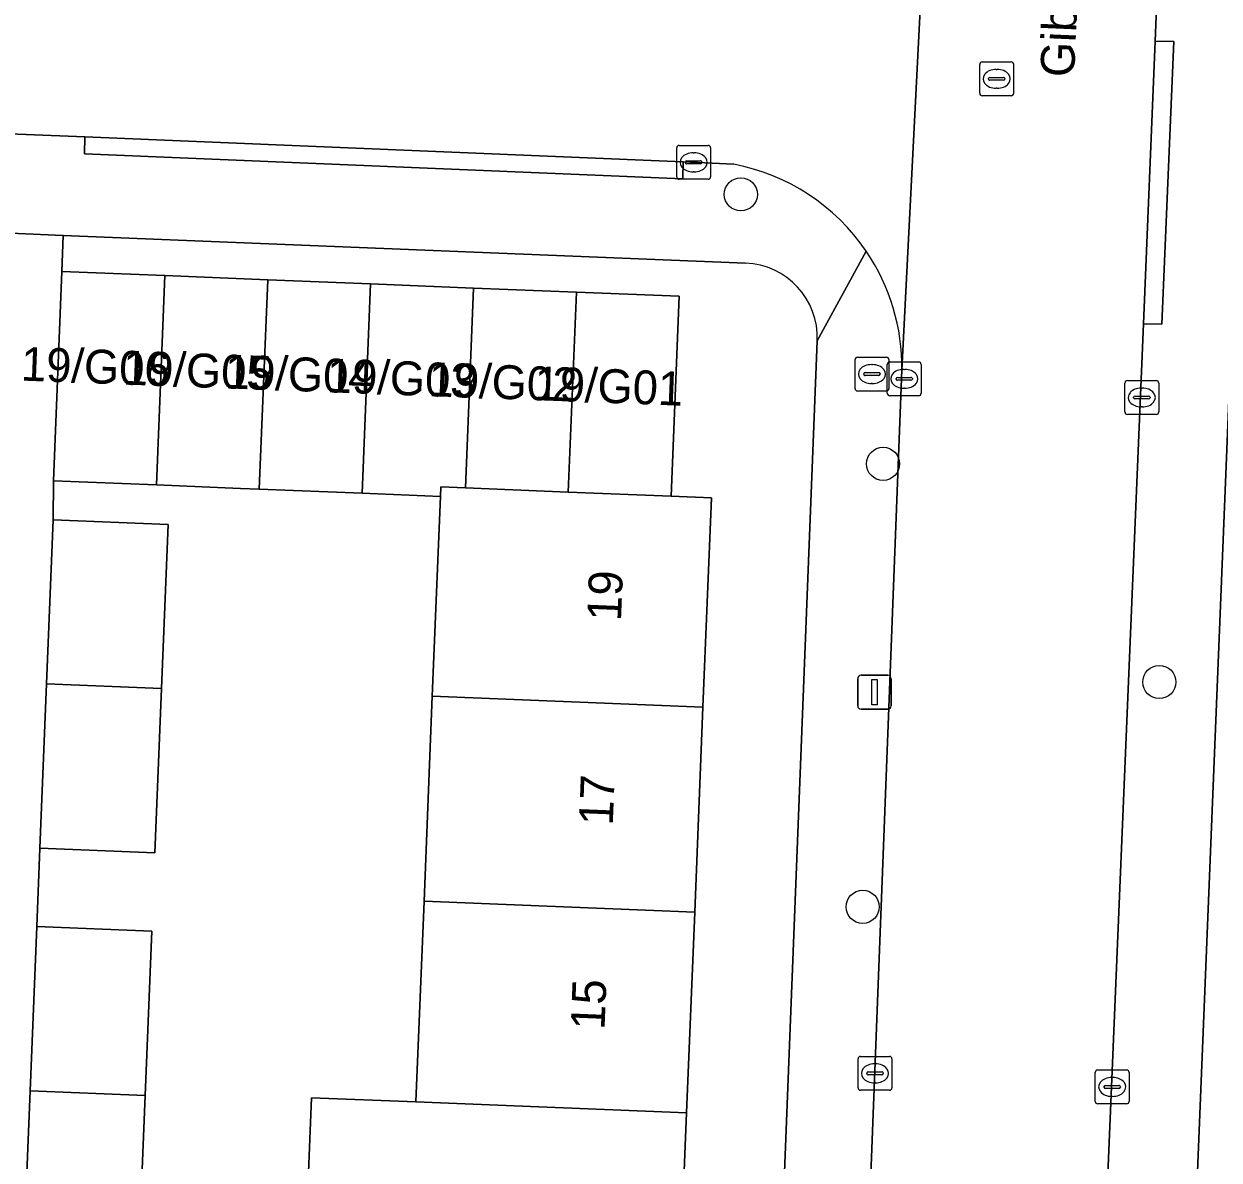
# Model space of a CAD drawing. Extents: x 161354 to 162026, y 386504 to 387460.
# Drawn here: x 161607.64 to 161642.93, y 387093.39 to 387126.93 of the extents above; entities that cross this region are included whole.
import ezdxf

# ---------------------------------------------------------------- set-up
doc = ezdxf.new("R2010")
doc.units = 0
for name, color, linetype in [('IMGEO_Boom', 7, 'Continuous'), ('IMGEO_Brandkraan', 7, 'Continuous'), ('IMGEO_Erf', 7, 'Continuous'), ('IMGEO_Kolk', 7, 'Continuous'), ('IMGEO_Lichtmast', 7, 'Continuous'), ('IMGEO_Openbare_ruimte_label', 7, 'Continuous'), ('IMGEO_Pand', 7, 'Continuous'), ('IMGEO_Pand_nummerreeks', 7, 'Continuous'), ('IMGEO_Rijbaan_lokaal_open', 7, 'Continuous'), ('IMGEO_Rioolput', 7, 'Continuous'), ('IMGEO_Voetpad_open', 7, 'Continuous')]:
    doc.layers.add(name, color=color, linetype=linetype)

msp = doc.modelspace()

# ---------------------------------------------------------------- linework, layer by layer
at = {"layer": 'IMGEO_Boom'}
for centre in [(161628.811, 387121.896), (161633.01, 387113.939), (161641.166, 387107.5), (161632.409, 387100.863)]:
    msp.add_circle(centre, 0.489, dxfattribs=at)
at = {"layer": 'IMGEO_Brandkraan'}
for p, q in [((161632.182, 387116.164), (161632.182, 387117.016)), ((161632.257, 387117.09), (161633.109, 387117.09)), ((161633.183, 387117.016), (161633.183, 387116.164)), ((161632.441, 387116.584), (161632.441, 387116.596)), ((161632.484, 387116.633), (161632.882, 387116.633)), ((161632.67, 387116.87), (161632.695, 387116.87)), ((161632.925, 387116.596), (161632.925, 387116.584)), ((161632.879, 387116.547), (161632.481, 387116.547)), ((161632.693, 387116.31), (161632.668, 387116.31)), ((161633.109, 387116.09), (161632.257, 387116.09))]:
    msp.add_line(p, q, dxfattribs=at)
for points in [[(161632.182, 387116.164), (161632.182, 387117.016)], [(161632.257, 387117.09), (161633.109, 387117.09)], [(161633.183, 387117.016), (161633.183, 387116.164)], [(161633.109, 387116.09), (161632.257, 387116.09)]]:
    msp.add_lwpolyline(points, dxfattribs=at)
for centre, radius, start, end in [((161632.259, 387117.014), 0.0765, 91.552, 178.448), ((161632.259, 387117.014), 0.0765, 91.552, 178.448), ((161633.107, 387117.014), 0.0765, 1.552, 88.448), ((161633.107, 387117.014), 0.0765, 1.552, 88.448), ((161632.481, 387116.593), 0.0403, 85.8775, 175.7526), ((161632.886, 387116.595), 0.0386, 1.7309, 96.639), ((161632.478, 387116.583), 0.0366, 178.938, 274.7102), ((161632.882, 387116.59), 0.043, 264.8664, 352.4533), ((161632.259, 387116.166), 0.0765, 181.552, 268.448), ((161632.259, 387116.166), 0.0765, 181.552, 268.448), ((161633.107, 387116.166), 0.0765, 271.552, 358.448), ((161633.107, 387116.166), 0.0765, 271.552, 358.448)]:
    msp.add_arc(centre, radius, start, end, dxfattribs=at)
for centre, major_axis, ratio, start_param, end_param in [((161632.669, 387116.59), (-0.387, 0.002), 0.722429, 4.712389, 7.853982), ((161632.694, 387116.59), (-0.39, 0.002), 0.717154, 1.570796, 4.712389)]:
    msp.add_ellipse(centre, major_axis=major_axis, ratio=ratio, start_param=start_param, end_param=end_param, dxfattribs=at)
at = {"layer": 'IMGEO_Erf'}
for points in [[(161628.95, 387119.868), (161608.808, 387120.684), (161608.768, 387119.62), (161611.806, 387119.498), (161614.843, 387119.375), (161617.88, 387119.253), (161620.918, 387119.131), (161623.956, 387119.008), (161626.993, 387118.886), (161626.756, 387112.985), (161627.941, 387112.937), (161627.692, 387106.761), (161627.449, 387100.706), (161627.21, 387094.781), (161626.964, 387088.676), (161626.728, 387082.8), (161626.487, 387076.815), (161626.241, 387070.719), (161626.001, 387064.761), (161625.762, 387058.813), (161625.512, 387052.604)], [(161628.619, 387055.213), (161631.069, 387117.573)], [(161615.889, 387089.122), (161616.135, 387095.227), (161619.22, 387095.103), (161619.459, 387101.028), (161619.703, 387107.083), (161619.94, 387112.979), (161617.632, 387113.072), (161614.594, 387113.194), (161614.042, 387113.216), (161611.557, 387113.317), (161608.519, 387113.439), (161608.506, 387112.288), (161611.903, 387112.151), (161611.708, 387107.305), (161611.514, 387102.459), (161608.117, 387102.595), (161608.024, 387100.278), (161611.421, 387100.142), (161611.226, 387095.296), (161611.032, 387090.454)]]:
    msp.add_lwpolyline(points, dxfattribs=at)
msp.add_arc((161628.862, 387117.661), 2.209, 357.7232, 87.7101, dxfattribs=at)
at = {"layer": 'IMGEO_Kolk'}
for p, q in [((161626.993, 387123.341), (161627.845, 387123.341)), ((161626.918, 387122.415), (161626.918, 387123.267)), ((161627.406, 387123.121), (161627.431, 387123.121)), ((161627.919, 387123.267), (161627.919, 387122.415)), ((161627.177, 387122.835), (161627.177, 387122.847)), ((161627.615, 387122.798), (161627.217, 387122.798)), ((161627.22, 387122.884), (161627.618, 387122.884)), ((161627.661, 387122.847), (161627.661, 387122.835)), ((161627.845, 387122.341), (161626.993, 387122.341)), ((161627.429, 387122.561), (161627.404, 387122.561)), ((161633.21, 387116.95), (161634.062, 387116.95)), ((161633.135, 387116.024), (161633.135, 387116.876)), ((161633.623, 387116.73), (161633.648, 387116.73)), ((161634.136, 387116.876), (161634.136, 387116.024)), ((161633.394, 387116.444), (161633.394, 387116.456)), ((161633.832, 387116.407), (161633.434, 387116.407)), ((161633.437, 387116.493), (161633.835, 387116.493)), ((161633.878, 387116.456), (161633.878, 387116.444)), ((161640.149, 387115.473), (161640.149, 387116.325)), ((161640.224, 387116.399), (161641.076, 387116.399)), ((161641.15, 387116.325), (161641.15, 387115.473)), ((161634.062, 387115.95), (161633.21, 387115.95)), ((161633.646, 387116.17), (161633.621, 387116.17)), ((161640.408, 387115.893), (161640.408, 387115.905)), ((161640.451, 387115.942), (161640.849, 387115.942)), ((161640.637, 387116.179), (161640.662, 387116.179)), ((161640.892, 387115.905), (161640.892, 387115.893)), ((161640.846, 387115.856), (161640.448, 387115.856)), ((161640.66, 387115.619), (161640.635, 387115.619)), ((161641.076, 387115.399), (161640.224, 387115.399)), ((161632.272, 387095.521), (161632.272, 387096.373)), ((161632.347, 387096.447), (161633.199, 387096.447)), ((161632.76, 387096.227), (161632.785, 387096.227)), ((161633.273, 387096.373), (161633.273, 387095.521)), ((161632.531, 387095.941), (161632.531, 387095.953)), ((161632.969, 387095.904), (161632.571, 387095.904)), ((161632.574, 387095.99), (161632.972, 387095.99)), ((161633.015, 387095.953), (161633.015, 387095.941)), ((161639.274, 387095.121), (161639.274, 387095.973)), ((161639.349, 387096.047), (161640.201, 387096.047)), ((161639.762, 387095.827), (161639.787, 387095.827)), ((161640.275, 387095.973), (161640.275, 387095.121)), ((161633.199, 387095.447), (161632.347, 387095.447)), ((161632.783, 387095.667), (161632.758, 387095.667)), ((161639.533, 387095.541), (161639.533, 387095.553)), ((161639.971, 387095.504), (161639.573, 387095.504)), ((161639.576, 387095.59), (161639.974, 387095.59)), ((161640.017, 387095.553), (161640.017, 387095.541)), ((161639.785, 387095.267), (161639.76, 387095.267)), ((161640.201, 387095.047), (161639.349, 387095.047))]:
    msp.add_line(p, q, dxfattribs=at)
for points in [[(161626.993, 387123.341), (161627.845, 387123.341)], [(161626.918, 387122.415), (161626.918, 387123.267)], [(161627.919, 387123.267), (161627.919, 387122.415)], [(161627.845, 387122.341), (161626.993, 387122.341)], [(161633.21, 387116.95), (161634.062, 387116.95)], [(161633.135, 387116.024), (161633.135, 387116.876)], [(161634.136, 387116.876), (161634.136, 387116.024)], [(161640.149, 387115.473), (161640.149, 387116.325)], [(161640.224, 387116.399), (161641.076, 387116.399)], [(161641.15, 387116.325), (161641.15, 387115.473)], [(161634.062, 387115.95), (161633.21, 387115.95)], [(161641.076, 387115.399), (161640.224, 387115.399)], [(161632.272, 387095.521), (161632.272, 387096.373)], [(161632.347, 387096.447), (161633.199, 387096.447)], [(161633.273, 387096.373), (161633.273, 387095.521)], [(161639.274, 387095.121), (161639.274, 387095.973)], [(161639.349, 387096.047), (161640.201, 387096.047)], [(161640.275, 387095.973), (161640.275, 387095.121)], [(161633.199, 387095.447), (161632.347, 387095.447)], [(161640.201, 387095.047), (161639.349, 387095.047)]]:
    msp.add_lwpolyline(points, dxfattribs=at)
for centre, radius, start, end in [((161626.995, 387123.265), 0.0765, 91.552, 178.448), ((161626.995, 387123.265), 0.0765, 91.552, 178.448), ((161627.843, 387123.265), 0.0765, 1.552, 88.448), ((161627.843, 387123.265), 0.0765, 1.552, 88.448), ((161627.217, 387122.844), 0.0403, 85.8775, 175.7526), ((161627.214, 387122.834), 0.0366, 178.938, 274.7102), ((161627.618, 387122.841), 0.043, 264.8664, 352.4533), ((161627.622, 387122.846), 0.0386, 1.7309, 96.639), ((161626.995, 387122.417), 0.0765, 181.552, 268.448), ((161626.995, 387122.417), 0.0765, 181.552, 268.448), ((161627.843, 387122.417), 0.0765, 271.552, 358.448), ((161627.843, 387122.417), 0.0765, 271.552, 358.448), ((161633.212, 387116.874), 0.0765, 91.552, 178.448), ((161633.212, 387116.874), 0.0765, 91.552, 178.448), ((161634.06, 387116.874), 0.0765, 1.552, 88.448), ((161634.06, 387116.874), 0.0765, 1.552, 88.448), ((161633.434, 387116.453), 0.0403, 85.8775, 175.7526), ((161633.431, 387116.443), 0.0366, 178.938, 274.7102), ((161633.835, 387116.45), 0.043, 264.8664, 352.4533), ((161633.839, 387116.455), 0.0386, 1.7309, 96.639), ((161640.226, 387116.323), 0.0765, 91.552, 178.448), ((161640.226, 387116.323), 0.0765, 91.552, 178.448), ((161641.074, 387116.323), 0.0765, 1.552, 88.448), ((161641.074, 387116.323), 0.0765, 1.552, 88.448), ((161633.212, 387116.026), 0.0765, 181.552, 268.448), ((161633.212, 387116.026), 0.0765, 181.552, 268.448), ((161634.06, 387116.026), 0.0765, 271.552, 358.448), ((161634.06, 387116.026), 0.0765, 271.552, 358.448), ((161640.448, 387115.902), 0.0403, 85.8775, 175.7526), ((161640.445, 387115.892), 0.0366, 178.938, 274.7102), ((161640.849, 387115.899), 0.043, 264.8664, 352.4533), ((161640.853, 387115.904), 0.0386, 1.7309, 96.639), ((161640.226, 387115.475), 0.0765, 181.552, 268.448), ((161640.226, 387115.475), 0.0765, 181.552, 268.448), ((161641.074, 387115.475), 0.0765, 271.552, 358.448), ((161641.074, 387115.475), 0.0765, 271.552, 358.448), ((161632.349, 387096.371), 0.0765, 91.552, 178.448), ((161632.349, 387096.371), 0.0765, 91.552, 178.448), ((161633.197, 387096.371), 0.0765, 1.552, 88.448), ((161633.197, 387096.371), 0.0765, 1.552, 88.448), ((161632.571, 387095.95), 0.0403, 85.8775, 175.7526), ((161632.568, 387095.94), 0.0366, 178.938, 274.7102), ((161632.972, 387095.947), 0.043, 264.8664, 352.4533), ((161632.976, 387095.952), 0.0386, 1.7309, 96.639), ((161639.351, 387095.971), 0.0765, 91.552, 178.448), ((161639.351, 387095.971), 0.0765, 91.552, 178.448), ((161640.199, 387095.971), 0.0765, 1.552, 88.448), ((161640.199, 387095.971), 0.0765, 1.552, 88.448), ((161632.349, 387095.523), 0.0765, 181.552, 268.448), ((161632.349, 387095.523), 0.0765, 181.552, 268.448), ((161633.197, 387095.523), 0.0765, 271.552, 358.448), ((161633.197, 387095.523), 0.0765, 271.552, 358.448), ((161639.573, 387095.55), 0.0403, 85.8775, 175.7526), ((161639.57, 387095.54), 0.0366, 178.938, 274.7102), ((161639.974, 387095.547), 0.043, 264.8664, 352.4533), ((161639.978, 387095.552), 0.0386, 1.7309, 96.639), ((161639.351, 387095.123), 0.0765, 181.552, 268.448), ((161639.351, 387095.123), 0.0765, 181.552, 268.448), ((161640.199, 387095.123), 0.0765, 271.552, 358.448), ((161640.199, 387095.123), 0.0765, 271.552, 358.448)]:
    msp.add_arc(centre, radius, start, end, dxfattribs=at)
for centre, major_axis, ratio, start_param, end_param in [((161627.405, 387122.841), (-0.387, 0.002), 0.722429, 4.712389, 7.853982), ((161627.43, 387122.841), (-0.39, 0.002), 0.717154, 1.570796, 4.712389), ((161633.622, 387116.45), (-0.387, 0.002), 0.722429, 4.712389, 7.853982), ((161633.647, 387116.45), (-0.39, 0.002), 0.717154, 1.570796, 4.712389), ((161640.636, 387115.899), (-0.387, 0.002), 0.722429, 4.712389, 7.853982), ((161640.661, 387115.899), (-0.39, 0.002), 0.717154, 1.570796, 4.712389), ((161632.759, 387095.947), (-0.387, 0.002), 0.722429, 4.712389, 7.853982), ((161632.784, 387095.947), (-0.39, 0.002), 0.717154, 1.570796, 4.712389), ((161639.761, 387095.547), (-0.387, 0.002), 0.722429, 4.712389, 7.853982), ((161639.786, 387095.547), (-0.39, 0.002), 0.717154, 1.570796, 4.712389)]:
    msp.add_ellipse(centre, major_axis=major_axis, ratio=ratio, start_param=start_param, end_param=end_param, dxfattribs=at)
at = {"layer": 'IMGEO_Lichtmast'}
for p, q in [((161632.262, 387106.798), (161632.262, 387107.598)), ((161632.262, 387107.598), (161632.262, 387106.798)), ((161632.362, 387107.698), (161633.152, 387107.698)), ((161633.152, 387107.698), (161632.362, 387107.698)), ((161633.252, 387107.598), (161633.252, 387106.798)), ((161633.252, 387106.798), (161633.252, 387107.598)), ((161633.152, 387106.698), (161632.362, 387106.698)), ((161632.362, 387106.698), (161633.152, 387106.698))]:
    msp.add_line(p, q, dxfattribs=at)
msp.add_lwpolyline([(161632.682, 387107.573), (161632.832, 387107.573), (161632.832, 387106.823), (161632.682, 387106.823), (161632.682, 387107.573)], dxfattribs=at)
for centre, start, end in [((161632.362, 387107.598), 90, 180), ((161632.362, 387107.598), 90, 180), ((161633.152, 387107.598), 0, 90), ((161633.152, 387107.598), 360, 90), ((161632.362, 387106.798), 180, 270), ((161632.362, 387106.798), 180, 270), ((161633.152, 387106.798), 270, 0), ((161633.152, 387106.798), 270, 0)]:
    msp.add_arc(centre, 0.1, start, end, dxfattribs=at)
at = {"layer": 'IMGEO_Pand'}
for points in [[(161611.806, 387119.498), (161608.768, 387119.62), (161608.519, 387113.439), (161611.557, 387113.317)], [(161614.843, 387119.375), (161611.806, 387119.498), (161611.557, 387113.317), (161614.042, 387113.216), (161614.594, 387113.194)], [(161617.88, 387119.253), (161614.843, 387119.375), (161614.594, 387113.194), (161617.632, 387113.072)], [(161617.632, 387113.072), (161619.94, 387112.979), (161619.951, 387113.259), (161620.68, 387113.23), (161620.918, 387119.131), (161617.88, 387119.253)], [(161623.956, 387119.008), (161620.918, 387119.131), (161620.68, 387113.23), (161623.718, 387113.107)], [(161623.718, 387113.107), (161626.756, 387112.985), (161626.993, 387118.886), (161623.956, 387119.008)], [(161620.68, 387113.23), (161619.951, 387113.259), (161619.94, 387112.979), (161619.703, 387107.083), (161627.692, 387106.761), (161627.941, 387112.937), (161626.756, 387112.985), (161623.718, 387113.107)], [(161608.506, 387112.288), (161608.311, 387107.442), (161611.708, 387107.305), (161611.903, 387112.151)], [(161611.708, 387107.305), (161608.311, 387107.442), (161608.117, 387102.595), (161611.514, 387102.459)], [(161619.703, 387107.083), (161619.459, 387101.028), (161627.449, 387100.706), (161627.692, 387106.761)], [(161627.21, 387094.781), (161627.449, 387100.706), (161619.459, 387101.028), (161619.22, 387095.103)], [(161608.024, 387100.278), (161607.829, 387095.432), (161611.226, 387095.296), (161611.421, 387100.142)], [(161611.226, 387095.296), (161607.829, 387095.432), (161607.635, 387090.591), (161611.032, 387090.454)], [(161627.21, 387094.781), (161619.22, 387095.103), (161616.135, 387095.227), (161615.889, 387089.122), (161618.974, 387088.998), (161626.964, 387088.676)]]:
    msp.add_lwpolyline(points, close=True, dxfattribs=at)
at = {"layer": 'IMGEO_Rijbaan_lokaal_open'}
msp.add_lwpolyline([(161640.696, 387118.073), (161641.045, 387126.421), (161641.557, 387139.242), (161634.628, 387139.442), (161634.383, 387133.402), (161634.401, 387133.163), (161633.569, 387116.709), (161632.313, 387084.273), (161639.273, 387084.053)], close=True, dxfattribs=at)
for points in [[(161633.569, 387116.709), (161634.401, 387133.163), (161634.383, 387133.402)], [(161525.989, 387126.911), (161609.444, 387123.591), (161627.105, 387122.855), (161628.6, 387122.785)]]:
    msp.add_lwpolyline(points, dxfattribs=at)
for centre, radius, start, end in [((161627.458, 387116.782), 6.111, 34.2049, 79.23), ((161627.466, 387116.783), 6.103, 359.3015, 34.2348)]:
    msp.add_arc(centre, radius, start, end, dxfattribs=at)
at = {"layer": 'IMGEO_Rioolput'}
for p, q in [((161635.94, 387125.806), (161636.792, 387125.806)), ((161635.865, 387124.88), (161635.865, 387125.732)), ((161636.353, 387125.586), (161636.378, 387125.586)), ((161636.866, 387125.732), (161636.866, 387124.88)), ((161636.124, 387125.3), (161636.124, 387125.312)), ((161636.562, 387125.263), (161636.164, 387125.263)), ((161636.167, 387125.349), (161636.565, 387125.349)), ((161636.608, 387125.312), (161636.608, 387125.3)), ((161636.792, 387124.806), (161635.94, 387124.806)), ((161636.376, 387125.026), (161636.351, 387125.026))]:
    msp.add_line(p, q, dxfattribs=at)
for points in [[(161635.94, 387125.806), (161636.792, 387125.806)], [(161635.865, 387124.88), (161635.865, 387125.732)], [(161636.866, 387125.732), (161636.866, 387124.88)], [(161636.792, 387124.806), (161635.94, 387124.806)]]:
    msp.add_lwpolyline(points, dxfattribs=at)
for centre, radius, start, end in [((161635.942, 387125.73), 0.0765, 91.552, 178.448), ((161635.942, 387125.73), 0.0765, 91.552, 178.448), ((161636.79, 387125.73), 0.0765, 1.552, 88.448), ((161636.79, 387125.73), 0.0765, 1.552, 88.448), ((161636.164, 387125.309), 0.0403, 85.8775, 175.7526), ((161636.161, 387125.299), 0.0366, 178.938, 274.7102), ((161636.565, 387125.306), 0.043, 264.8664, 352.4533), ((161636.569, 387125.311), 0.0386, 1.7309, 96.639), ((161635.942, 387124.882), 0.0765, 181.552, 268.448), ((161635.942, 387124.882), 0.0765, 181.552, 268.448), ((161636.79, 387124.882), 0.0765, 271.552, 358.448), ((161636.79, 387124.882), 0.0765, 271.552, 358.448)]:
    msp.add_arc(centre, radius, start, end, dxfattribs=at)
for centre, major_axis, ratio, start_param, end_param in [((161636.352, 387125.306), (-0.387, 0.002), 0.722429, 4.712389, 7.853982), ((161636.377, 387125.306), (-0.39, 0.002), 0.717154, 1.570796, 4.712389)]:
    msp.add_ellipse(centre, major_axis=major_axis, ratio=ratio, start_param=start_param, end_param=end_param, dxfattribs=at)
at = {"layer": 'IMGEO_Voetpad_open'}
for points in [[(161644.459, 387210.411), (161644.347, 387208.691), (161643.727, 387194.219), (161643.725, 387194.16), (161643.611, 387191.311), (161641.655, 387142.032), (161641.557, 387139.242), (161641.045, 387126.421), (161641.6, 387126.407), (161641.241, 387118.059), (161640.696, 387118.073), (161639.273, 387084.053), (161639.157, 387081.267), (161638.157, 387053.608)], [(161640.632, 387052.106), (161643.367, 387119.453), (161643.579, 387126.358), (161644.703, 387152.9)], [(161609.444, 387123.591), (161525.989, 387126.911)], [(161524.9, 387124.083), (161607.248, 387120.747), (161608.808, 387120.684), (161628.95, 387119.868)], [(161628.6, 387122.785), (161627.105, 387122.855), (161627.094, 387122.356), (161609.433, 387123.092), (161609.444, 387123.591)], [(161607.635, 387090.591), (161607.829, 387095.432), (161608.024, 387100.278), (161608.117, 387102.595), (161608.311, 387107.442), (161608.506, 387112.288), (161608.519, 387113.439), (161608.768, 387119.62), (161608.808, 387120.684), (161607.248, 387120.747), (161607.067, 387116.76), (161606.717, 387108.061), (161606.275, 387095.854), (161585.787, 387096.692), (161585.719, 387095.031), (161606.225, 387094.128), (161606.15, 387091.762)], [(161632.512, 387120.217), (161631.069, 387117.573), (161628.619, 387055.213)], [(161631.069, 387117.573), (161632.512, 387120.217)], [(161642.536, 387050.052), (161646.133, 387049.974), (161646.379, 387055.9), (161644.677, 387055.972), (161644.934, 387062.156), (161645.18, 387068.086), (161645.427, 387074.037), (161645.672, 387079.957), (161645.924, 387086.029), (161646.169, 387091.93), (161646.418, 387097.936), (161646.663, 387103.839), (161646.914, 387109.896), (161647.17, 387116.057), (161655.276, 387115.72), (161666.914, 387115.118), (161667.127, 387118.661), (161643.367, 387119.453), (161640.632, 387052.106)], [(161632.197, 387081.475), (161632.313, 387084.273), (161633.569, 387116.709)]]:
    msp.add_lwpolyline(points, dxfattribs=at)
for points in [[(161640.696, 387118.073), (161641.241, 387118.059), (161641.6, 387126.407), (161641.045, 387126.421)], [(161627.105, 387122.855), (161609.444, 387123.591), (161609.433, 387123.092), (161627.094, 387122.356)]]:
    msp.add_lwpolyline(points, close=True, dxfattribs=at)
for centre, radius, start, end in [((161627.458, 387116.782), 6.111, 34.2049, 79.23), ((161627.466, 387116.783), 6.103, 359.3015, 34.2348), ((161628.862, 387117.661), 2.209, 357.7232, 87.7101)]:
    msp.add_arc(centre, radius, start, end, dxfattribs=at)

# ---------------------------------------------------------------- texts
at = {"layer": 'IMGEO_Openbare_ruimte_label'}
msp.add_text('Gibeonstraat', height=1, rotation=87.5353, dxfattribs=at).set_placement((161638.65, 387125.34))
at = {"layer": 'IMGEO_Pand_nummerreeks'}
for s, rotation, p in [('19/G06', 357.8202, (161607.544, 387116.399)), ('19/G05', 357.8228, (161610.555, 387116.284)), ('19/G04', 357.8202, (161613.565, 387116.17)), ('19/G03', 357.8202, (161616.575, 387116.055)), ('19/G02', 357.8202, (161619.58, 387115.941)), ('19/G01', 357.8202, (161622.706, 387115.822)), ('19', 87.6945, (161625.272, 387109.287)), ('17', 87.6945, (161625.029, 387103.254)), ('15', 87.6945, (161624.786, 387097.22))]:
    msp.add_text(s, height=1, rotation=rotation, dxfattribs=at).set_placement(p)

doc.saveas('drawing.dxf')
